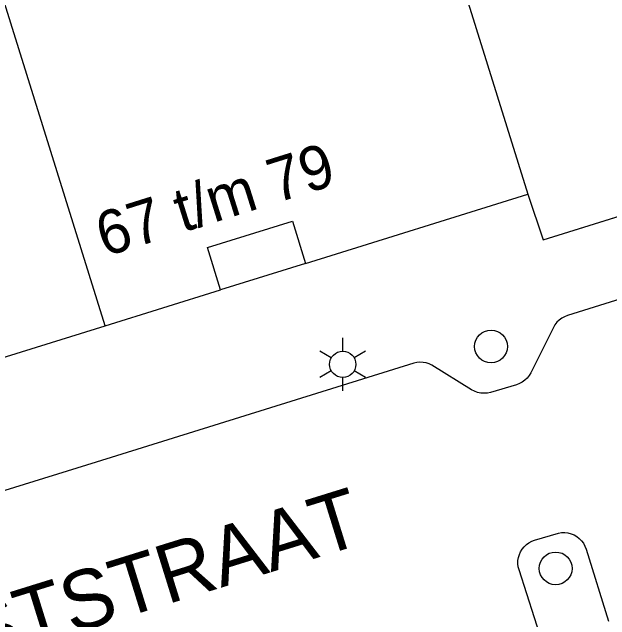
# Model space of a CAD drawing. Extents: x 122462 to 123306, y 485548 to 486417.
# Drawn here: x 122831.05 to 122851.46, y 485964.79 to 485985.55 of the extents above; entities that cross this region are included whole.
import ezdxf

# ---------------------------------------------------------------- set-up
doc = ezdxf.new("R2010")
doc.units = 0
for name, color, linetype in [('B-WE-IE-MEUBILAIR_WEGMEUBILAIR_VERKEERSBORD-S', 7, 'Continuous'), ('B-WE-OG-TOPOKAART-G', 7, 'Continuous'), ('Level 1', 7, 'Continuous'), ('Level 11', 7, 'Continuous'), ('Level 17', 7, 'Continuous'), ('Level 4', 7, 'Continuous'), ('Level 50', 7, 'Continuous'), ('Level 53', 7, 'Continuous'), ('N-WE-GR-BOOM_DOORWORTELBARE RUIMTE-G', 7, 'Continuous')]:
    doc.layers.add(name, color=color, linetype=linetype)

msp = doc.modelspace()

# ---------------------------------------------------------------- linework, layer by layer
at = {"layer": 'B-WE-OG-TOPOKAART-G'}
msp.add_lwpolyline([(122848.664, 485979.329), (122849.182, 485977.768), (122866.425, 485983.141), (122861.375, 485999.38), (122861.077, 485999.291), (122860.981, 485999.574)], dxfattribs=at)
at = {"layer": 'Level 1'}
for points in [[(122848.664, 485979.329), (122849.182, 485977.768), (122860.331, 485981.242)], [(122834.226, 485974.838), (122838.169, 485976.065), (122837.721, 485977.507), (122840.624, 485978.41), (122841.072, 485976.968), (122848.664, 485979.329)], [(122819.788, 485970.346), (122832.719, 485974.369), (122834.226, 485974.838)]]:
    msp.add_lwpolyline(points, dxfattribs=at)
at = {"layer": 'Level 11'}
msp.add_line((122841.072, 485976.968), (122838.169, 485976.065), dxfattribs=at)
at = {"layer": 'Level 17'}
for points in [[(122861.312, 485978.713), (122850.012, 485975.186), (122849.912, 485975.147), (122849.818, 485975.095), (122849.732, 485975.031), (122849.655, 485974.956), (122849.588, 485974.872), (122849.534, 485974.779), (122848.765, 485973.232), (122848.709, 485973.138), (122848.641, 485973.052), (122848.562, 485972.976), (122848.473, 485972.911), (122848.377, 485972.859), (122848.274, 485972.821), (122847.39, 485972.562), (122847.28, 485972.538), (122847.169, 485972.529), (122847.057, 485972.537), (122846.947, 485972.559), (122846.841, 485972.598), (122846.742, 485972.65), (122845.385, 485973.493), (122845.288, 485973.537), (122845.186, 485973.569), (122845.081, 485973.586), (122844.975, 485973.589), (122844.869, 485973.579), (122844.765, 485973.554), (122833.913, 485970.177), (122830.803, 485969.21)], [(122849.151, 485964.045), (122848.361, 485966.499), (122848.335, 485966.602), (122848.323, 485966.707), (122848.325, 485966.813), (122848.341, 485966.918), (122848.371, 485967.02), (122848.414, 485967.117), (122848.469, 485967.207), (122848.536, 485967.289), (122848.613, 485967.362), (122848.699, 485967.424), (122848.793, 485967.474), (122848.892, 485967.511), (122849.706, 485967.754), (122849.814, 485967.771), (122849.923, 485967.774), (122850.031, 485967.762), (122850.137, 485967.735), (122850.238, 485967.694), (122850.332, 485967.64), (122850.419, 485967.573), (122850.495, 485967.496), (122850.56, 485967.408), (122850.613, 485967.313), (122850.652, 485967.211), (122851.414, 485964.749)]]:
    msp.add_lwpolyline(points, dxfattribs=at)
at = {"layer": 'Level 4'}
msp.add_line((122834.226, 485974.838), (122830.659, 485986.304), dxfattribs=at)
msp.add_lwpolyline([(122845.471, 485989.406), (122845.524, 485989.423), (122848.664, 485979.329)], dxfattribs=at)
at = {"layer": 'Level 50'}
for p, q in [((122842.34, 485973.969), (122842.34, 485974.419)), ((122841.95, 485973.744), (122841.56, 485973.969)), ((122843.119, 485973.969), (122842.729, 485973.744)), ((122841.95, 485973.294), (122841.56, 485973.069)), ((122843.119, 485973.069), (122842.729, 485973.294)), ((122842.34, 485972.619), (122842.34, 485973.069))]:
    msp.add_line(p, q, dxfattribs=at)
msp.add_circle((122842.34, 485973.519), 0.45, dxfattribs=at)
at = {"layer": 'Level 53'}
for centre in [(122847.404, 485974.129), (122849.61, 485966.549)]:
    msp.add_circle(centre, 0.56, dxfattribs=at)

# ---------------------------------------------------------------- texts
at = {"layer": 'B-WE-IE-MEUBILAIR_WEGMEUBILAIR_VERKEERSBORD-S'}
msp.add_text('67 t/m 79', height=1.5, rotation=17.4365, dxfattribs=at).set_placement((122834.205, 485977.182))
at = {"layer": 'N-WE-GR-BOOM_DOORWORTELBARE RUIMTE-G'}
msp.add_text('MARY ZELDENRUSTSTRAAT', height=2, rotation=17.2662, dxfattribs=at).set_placement((122807.955, 485956.492))

doc.saveas('drawing.dxf')
